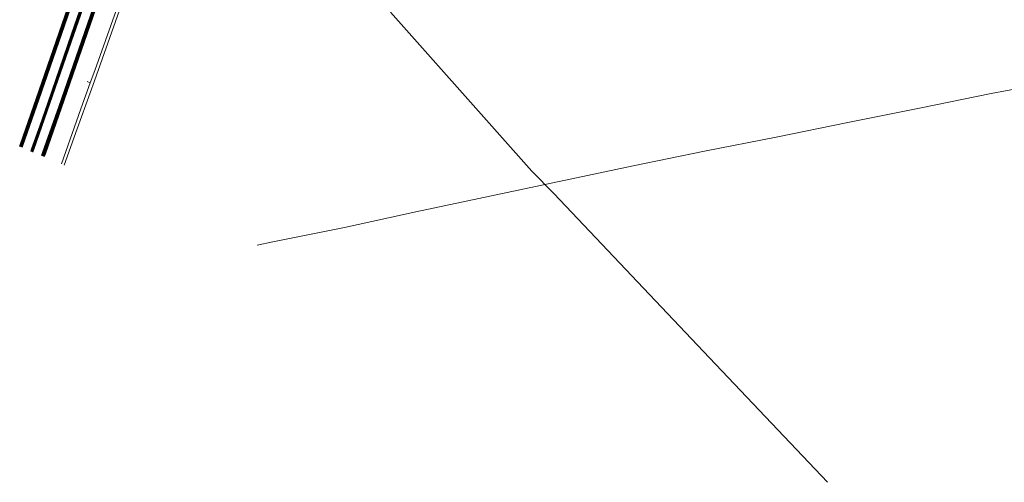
# Model space of a CAD drawing. Header units: metres. Extents: x 124576 to 133557, y 395865 to 402386.
# Tile 372 of 447: x 130972 to 131376, y 400454 to 400644. Entities that reach past the tile are written whole.
import ezdxf

# ---------------------------------------------------------------- set-up
doc = ezdxf.new("R2010")
doc.units = ezdxf.units.M
doc.header["$MEASUREMENT"] = 0
for name, color, linetype, lineweight, true_color in [('LG_AanduidingEisVoorzorgsmaatregel', 7, 'Continuous', 40, 0xf7284a), ('LG_Datatransport', 3, 'Continuous', 13, 0x00ff00), ('LG_Datatransport_Tennet_Tso', 3, 'Continuous', 13, 0x00ff00), ('LG_Datatransport_Ziggo_BV', 3, 'Continuous', 13, 0x00ff00), ('LG_Hoog_Spanning', 1, 'Continuous', 13, 0xff0000), ('LG_Hoog_Spanning_Tennet_Tso', 1, 'Continuous', 13, 0xff0000), ('LG_Laag_Spanning_Enexis_Netbeheer_BV', 7, 'Continuous', 13, 0x960000), ('LG_Midden_Spanning_Enexis_Netbeheer_BV', 7, 'Continuous', 13, 0xd20000), ('LG_unet-4_Brabant_Water', 5, 'Continuous', 13, 0x0000ff)]:
    doc.layers.add(name, color=color, linetype=linetype, lineweight=lineweight, true_color=true_color)

msp = doc.modelspace()

# ---------------------------------------------------------------- linework, layer by layer
at = {"layer": 'LG_AanduidingEisVoorzorgsmaatregel', "flags": 128}
for points in [[(131050.57, 400818.21), (130978.89, 400611.13), (130972.26, 400592.28), (130971.97, 400591.51)], [(131050.81, 400818.13), (130979.12, 400611.05), (130972.49, 400592.2), (130972.2, 400591.42)], [(131051.28, 400817.97), (130979.6, 400610.89), (130972.96, 400592.03), (130972.67, 400591.23)], [(130981.22, 400587.67), (130981.68, 400588.95), (130981.68, 400588.95), (130988.32, 400607.81), (130988.32, 400607.81), (131060.01, 400814.91)], [(130981.45, 400587.58), (130981.92, 400588.86), (130981.92, 400588.86), (130988.56, 400607.73), (130988.56, 400607.73), (131060.25, 400814.83)], [(130981.91, 400587.38), (130982.39, 400588.69), (130982.39, 400588.69), (130989.03, 400607.57), (130989.03, 400607.57), (131060.72, 400814.66)]]:
    msp.add_lwpolyline(points, dxfattribs=at)
at = {"layer": 'LG_Datatransport', "flags": 128}
for points in [[(131000.31, 400656.59), (130993.74, 400637.7), (130983.95, 400609.35), (130980.66, 400599.9), (130980.66, 400599.9), (130977.31, 400590.48), (130976.93, 400589.45)], [(130977.14, 400589.37), (130977.52, 400590.41), (130977.52, 400590.41), (130980.87, 400599.83), (130980.87, 400599.83), (130984.16, 400609.28), (130993.95, 400637.63), (131000.52, 400656.52)], [(131015.33, 400654.22), (131002.7, 400618.52), (130995.64, 400598.76), (130990.24, 400583.92)]]:
    msp.add_lwpolyline(points, dxfattribs=at)
at = {"layer": 'LG_Datatransport_Tennet_Tso', "flags": 128}
for points in [[(130997.04, 400647.15), (130993.75, 400637.7), (130990.49, 400628.25), (130987.23, 400618.8), (130983.96, 400609.35), (130980.67, 400599.9), (130977.32, 400590.48), (130976.94, 400589.45)], [(130997.13, 400647.12), (130993.84, 400637.67), (130990.58, 400628.22), (130987.32, 400618.77), (130984.05, 400609.32), (130980.76, 400599.87), (130977.41, 400590.44), (130977.03, 400589.41)], [(130997.18, 400647.1), (130993.89, 400637.65), (130990.63, 400628.2), (130987.37, 400618.75), (130984.1, 400609.3), (130980.81, 400599.85), (130977.46, 400590.43), (130977.08, 400589.39)], [(130977.13, 400589.37), (130977.51, 400590.41), (130980.86, 400599.83), (130984.15, 400609.28), (130987.42, 400618.73), (130990.68, 400628.18), (130993.94, 400637.63), (130997.23, 400647.08)]]:
    msp.add_lwpolyline(points, dxfattribs=at)
at = {"layer": 'LG_Datatransport_Ziggo_BV', "flags": 128}
for points in [[(131069.54, 400550.95), (131075.96, 400552.3), (131105.36, 400558.28), (131134.68, 400564.65), (131223.89, 400583.56), (131253.27, 400589.58), (131282.71, 400595.34), (131312.11, 400601.4), (131341.52, 400607.28), (131370.92, 400613.26), (131400.4, 400618.84), (131429.74, 400624.97), (131452.22, 400629.82), (131488.43, 400637.77), (131517.86, 400643.44), (131547.44, 400648.52), (131576.96, 400653.84), (131611.15, 400659.83), (131623.41, 400656.29), (131645.53, 400650.35)], [(131452.22, 400629.82), (131429.74, 400624.97), (131400.4, 400618.84), (131370.92, 400613.26), (131341.52, 400607.28), (131312.11, 400601.4), (131282.71, 400595.34), (131253.27, 400589.58), (131223.89, 400583.56), (131134.68, 400564.65), (131105.36, 400558.28), (131075.96, 400552.3), (131069.54, 400550.95)]]:
    msp.add_lwpolyline(points, dxfattribs=at)
at = {"layer": 'LG_Hoog_Spanning', "flags": 128}
for points in [[(130999.86, 400656.75), (130993.29, 400637.86), (130983.5, 400609.51), (130980.21, 400600.06), (130980.21, 400600.06), (130976.86, 400590.64), (130976.49, 400589.63)], [(130976.7, 400589.55), (130977.07, 400590.57), (130977.07, 400590.57), (130980.42, 400599.99), (130980.42, 400599.99), (130983.71, 400609.44), (130993.5, 400637.79), (131000.07, 400656.68)], [(131000.1, 400656.67), (130993.53, 400637.78), (130983.74, 400609.43), (130980.45, 400599.98), (130980.45, 400599.98), (130977.1, 400590.56), (130976.72, 400589.54)], [(130976.93, 400589.45), (130977.3, 400590.48), (130977.3, 400590.48), (130980.65, 400599.9), (130980.65, 400599.9), (130983.94, 400609.35), (130993.73, 400637.7), (131000.3, 400656.59)], [(131000.57, 400656.5), (130994, 400637.61), (130984.21, 400609.26), (130980.92, 400599.81), (130980.92, 400599.81), (130977.57, 400590.39), (130977.19, 400589.35)], [(130977.39, 400589.26), (130977.77, 400590.31), (130977.77, 400590.31), (130981.13, 400599.74), (130981.13, 400599.74), (130984.42, 400609.19), (130994.21, 400637.54), (131000.78, 400656.43)]]:
    msp.add_lwpolyline(points, dxfattribs=at)
at = {"layer": 'LG_Hoog_Spanning_Tennet_Tso', "flags": 128}
for points in [[(130996.59, 400647.31), (130993.3, 400637.85), (130990.04, 400628.4), (130986.78, 400618.95), (130983.51, 400609.5), (130980.22, 400600.06), (130976.87, 400590.64), (130976.5, 400589.63)], [(130996.68, 400647.27), (130993.39, 400637.82), (130990.13, 400628.37), (130986.87, 400618.92), (130983.6, 400609.47), (130980.31, 400600.02), (130976.96, 400590.6), (130976.6, 400589.59)], [(130976.69, 400589.55), (130977.06, 400590.57), (130980.41, 400599.99), (130983.7, 400609.44), (130986.97, 400618.89), (130990.23, 400628.34), (130993.49, 400637.79), (130996.78, 400647.24)], [(130996.83, 400647.22), (130993.54, 400637.77), (130990.28, 400628.32), (130987.02, 400618.87), (130983.75, 400609.42), (130980.46, 400599.97), (130977.11, 400590.55), (130976.73, 400589.54)], [(130996.92, 400647.19), (130993.63, 400637.74), (130990.37, 400628.29), (130987.11, 400618.84), (130983.84, 400609.39), (130980.55, 400599.94), (130977.2, 400590.52), (130976.83, 400589.5)], [(130976.92, 400589.46), (130977.29, 400590.49), (130980.64, 400599.91), (130983.93, 400609.36), (130987.2, 400618.81), (130990.46, 400628.26), (130993.72, 400637.71), (130997.01, 400647.16)], [(130997.3, 400647.06), (130994.01, 400637.61), (130990.75, 400628.16), (130987.49, 400618.71), (130984.22, 400609.26), (130980.93, 400599.81), (130977.58, 400590.38), (130977.2, 400589.34)], [(130997.39, 400647.03), (130994.1, 400637.58), (130990.84, 400628.13), (130987.58, 400618.68), (130984.31, 400609.23), (130981.02, 400599.77), (130977.67, 400590.35), (130977.29, 400589.3)], [(130977.38, 400589.27), (130977.76, 400590.32), (130981.12, 400599.74), (130984.41, 400609.19), (130987.68, 400618.64), (130990.94, 400628.09), (130994.2, 400637.54), (130997.49, 400646.99)]]:
    msp.add_lwpolyline(points, dxfattribs=at)
at = {"layer": 'LG_Laag_Spanning_Enexis_Netbeheer_BV'}
msp.add_line((131000.98, 400617.7), (130999.63, 400618.19), dxfattribs=at)
at = {"layer": 'LG_Laag_Spanning_Enexis_Netbeheer_BV', "flags": 128}
for points in [[(130997.13, 400607.05), (131000.98, 400617.7), (131002.82, 400622.78), (131013.72, 400653.7), (131014.17, 400654.14), (131014.54, 400654.35)], [(130997.13, 400607.05), (131000.98, 400617.7), (131002.82, 400622.78), (131013.72, 400653.7)], [(130989.21, 400584.35), (130997.13, 400607.05)], [(130989.21, 400584.35), (130997.13, 400607.05)]]:
    msp.add_lwpolyline(points, dxfattribs=at)
at = {"layer": 'LG_Midden_Spanning_Enexis_Netbeheer_BV', "flags": 128}
msp.add_lwpolyline([(131452.22, 400629.82), (131429.74, 400624.97), (131400.4, 400618.84), (131370.92, 400613.26), (131341.52, 400607.28), (131312.11, 400601.4), (131282.71, 400595.34), (131253.27, 400589.58), (131223.89, 400583.56), (131134.68, 400564.65), (131105.36, 400558.28), (131075.96, 400552.3), (131069.54, 400550.95)], dxfattribs=at)
msp.add_lwpolyline([(131452.22, 400629.82), (131429.74, 400624.97), (131400.4, 400618.84), (131370.92, 400613.26), (131341.52, 400607.28), (131312.11, 400601.4), (131282.71, 400595.34), (131253.27, 400589.58), (131223.89, 400583.56), (131134.68, 400564.65), (131105.36, 400558.28), (131075.96, 400552.3), (131069.54, 400550.95)], dxfattribs=at)
at = {"layer": 'LG_unet-4_Brabant_Water', "flags": 128}
msp.add_lwpolyline([(131303.8, 400453.54), (131255.24, 400504.66), (131191.29, 400572.2), (131182.26, 400581.46), (131124.27, 400646.72), (131129.39, 400655.31)], dxfattribs=at)

doc.saveas('drawing.dxf')
